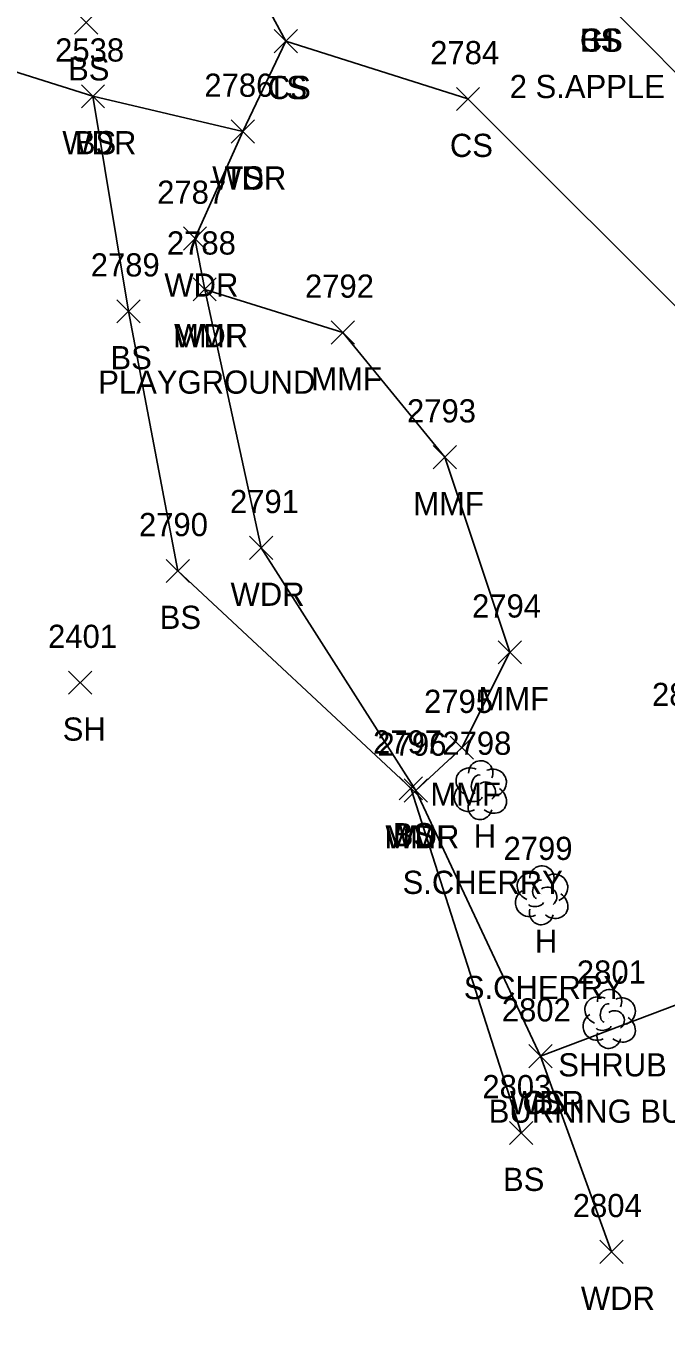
# Model space of a CAD drawing. Extents: x 1499292 to 1501024, y 534584 to 538043.
# Drawn here: x 1499537.9 to 1499593.1, y 537704.7 to 537816.8 of the extents above; entities that cross this region are included whole.
import ezdxf

# ---------------------------------------------------------------- set-up
doc = ezdxf.new("R2010")
doc.units = 0
for name, color, linetype in [('L_A', 7, 'Continuous'), ('L_C', 7, 'Continuous'), ('L_I', 7, 'Continuous'), ('L_TIC', 7, 'Continuous'), ('LAWA', 7, 'Continuous'), ('LDEFAULT', 7, 'Continuous'), ('LELB', 7, 'Continuous'), ('LSH', 7, 'Continuous'), ('LTD', 7, 'Continuous')]:
    doc.layers.add(name, color=color, linetype=linetype)

msp = doc.modelspace()

# ---------------------------------------------------------------- linework, layer by layer
at = {"layer": 'L_TIC'}
for points in [[(1499542.07, 537816.08), (1499544.07, 537818.08)], [(1499544.07, 537816.08), (1499542.07, 537818.08)], [(1499559.29, 537814.47), (1499561.29, 537816.47)], [(1499561.29, 537814.47), (1499559.29, 537816.47)], [(1499559.29, 537814.47), (1499561.29, 537816.47)], [(1499561.29, 537814.47), (1499559.29, 537816.47)], [(1499542.65, 537809.71), (1499544.65, 537811.71)], [(1499544.65, 537809.71), (1499542.65, 537811.71)], [(1499542.65, 537809.71), (1499544.65, 537811.71)], [(1499544.65, 537809.71), (1499542.65, 537811.71)], [(1499575, 537809.48), (1499577, 537811.48)], [(1499577, 537809.48), (1499575, 537811.48)], [(1499555.58, 537806.67), (1499557.58, 537808.67)], [(1499557.58, 537806.67), (1499555.58, 537808.67)], [(1499555.58, 537806.67), (1499557.58, 537808.67)], [(1499557.58, 537806.67), (1499555.58, 537808.67)], [(1499551.45, 537797.44), (1499553.45, 537799.44)], [(1499553.45, 537797.44), (1499551.45, 537799.44)], [(1499552.29, 537793.06), (1499554.29, 537795.06)], [(1499554.29, 537793.06), (1499552.29, 537795.06)], [(1499552.29, 537793.06), (1499554.29, 537795.06)], [(1499554.29, 537793.06), (1499552.29, 537795.06)], [(1499545.72, 537791.17), (1499547.72, 537793.17)], [(1499547.72, 537791.17), (1499545.72, 537793.17)], [(1499564.2, 537789.34), (1499566.2, 537791.34)], [(1499566.2, 537789.34), (1499564.2, 537791.34)], [(1499573, 537778.58), (1499575, 537780.58)], [(1499575, 537778.58), (1499573, 537780.58)], [(1499557.16, 537770.76), (1499559.16, 537772.76)], [(1499559.16, 537770.76), (1499557.16, 537772.76)], [(1499549.97, 537768.77), (1499551.97, 537770.77)], [(1499551.97, 537768.77), (1499549.97, 537770.77)], [(1499578.61, 537761.75), (1499580.61, 537763.75)], [(1499580.61, 537761.75), (1499578.61, 537763.75)], [(1499541.55, 537759.13), (1499543.55, 537761.13)], [(1499543.55, 537759.13), (1499541.55, 537761.13)], [(1499574.47, 537753.52), (1499576.47, 537755.52)], [(1499576.47, 537753.52), (1499574.47, 537755.52)], [(1499570.07, 537750.02), (1499572.07, 537752.02)], [(1499572.07, 537750.02), (1499570.07, 537752.02)], [(1499570.51, 537749.83), (1499572.51, 537751.83)], [(1499572.51, 537749.83), (1499570.51, 537751.83)], [(1499570.51, 537749.83), (1499572.51, 537751.83)], [(1499572.51, 537749.83), (1499570.51, 537751.83)], [(1499581.26, 537726.91), (1499583.26, 537728.91)], [(1499583.26, 537726.91), (1499581.26, 537728.91)], [(1499581.26, 537726.91), (1499583.26, 537728.91)], [(1499583.26, 537726.91), (1499581.26, 537728.91)], [(1499579.58, 537720.29), (1499581.58, 537722.29)], [(1499581.58, 537720.29), (1499579.58, 537722.29)], [(1499587.38, 537710.03), (1499589.38, 537712.03)], [(1499589.38, 537710.03), (1499587.38, 537712.03)]]:
    msp.add_lwpolyline(points, dxfattribs=at)
at = {"layer": 'LAWA'}
msp.add_lwpolyline([(1499481.02, 537840.59), (1499478.11, 537857.24), (1499473.86, 537865.32), (1499467.66, 537874.27), (1499479.13, 537873.58), (1499502.14, 537858.4), (1499514.65, 537844.86), (1499529.29, 537815.23), (1499543.65, 537810.71), (1499556.58, 537807.67), (1499552.45, 537798.44), (1499553.29, 537794.06), (1499558.16, 537771.76), (1499571.51, 537750.83), (1499582.26, 537727.91), (1499588.38, 537711.03)], dxfattribs=at)
at = {"layer": 'LDEFAULT'}
msp.add_lwpolyline([(1499553.29, 537794.06), (1499565.2, 537790.34), (1499574, 537779.58), (1499579.61, 537762.75), (1499575.47, 537754.52), (1499571.51, 537750.83)], dxfattribs=at)
at = {"layer": 'LELB'}
for points in [[(1499473.28, 537889.72), (1499498.47, 537879.81), (1499498.64, 537874.96), (1499522.47, 537856.45), (1499547.41, 537847.48), (1499543.07, 537839.36), (1499550.54, 537830.46), (1499554.89, 537825.46), (1499558.69, 537827.7), (1499558.31, 537830.26), (1499565.32, 537832.42), (1499575.95, 537829.99), (1499584.05, 537827.01), (1499587.21, 537819.56), (1499598.44, 537808.2), (1499610.89, 537797.82), (1499632.62, 537783.25), (1499641.44, 537777.37), (1499648.07, 537774.81), (1499656.02, 537768.51), (1499664.29, 537756.49)], [(1499554.89, 537825.46), (1499560.29, 537815.47), (1499556.58, 537807.67)], [(1499660.39, 537740.63), (1499639.63, 537754.6), (1499618.9, 537771.84), (1499596.92, 537789.59), (1499576, 537810.48), (1499560.29, 537815.47)], [(1499543.65, 537810.71), (1499546.72, 537792.17), (1499550.97, 537769.77), (1499571.07, 537751.02), (1499580.58, 537721.29)], [(1499582.26, 537727.91), (1499596.41, 537733.27), (1499611.66, 537734.24), (1499623.27, 537726.07), (1499624.53, 537704.72)]]:
    msp.add_lwpolyline(points, dxfattribs=at)
at = {"layer": 'LSH'}
msp.add_line((1499588.16, 537731.17), (1499588.16, 537731.17), dxfattribs=at)
msp.add_line((1499588.16, 537731.17), (1499588.16, 537731.17), dxfattribs=at)
msp.add_arc((1499588.21, 537732.61), 1.05, 335.5272, 180.9563, dxfattribs=at)
for centre, major_axis, ratio, start_param, end_param in [((1499587.37, 537731.84), (1.21, -0.51), 0.895232, 1.570796, 4.712389), ((1499589.21, 537731.76), (-1.14, -0.48), 0.949671, 1.570796, 4.712389), ((1499587.96, 537731.63), (-0.208, -0.792), 0.645439, 3.141593, 6.283185), ((1499588.66, 537731.01), (-0.5, 0.667), 0.989748, 3.141593, 6.283185), ((1499587.08, 537730.46), (0.58, -1.04), 0.959034, 3.141593, 6.283185), ((1499587.71, 537730.42), (-0.625, -0.083), 0.423636, 0, 3.141593), ((1499589.16, 537730.34), (-1.09, 0.79), 0.841452, 1.570796, 4.712389), ((1499588.16, 537729.67), (0.26, 1.06), 0.942809, 1.570796, 4.712389)]:
    msp.add_ellipse(centre, major_axis=major_axis, ratio=ratio, start_param=start_param, end_param=end_param, dxfattribs=at)
at = {"layer": 'LTD'}
for p, q in [((1499577.05, 537750.91), (1499577.05, 537750.91)), ((1499577.05, 537750.91), (1499577.05, 537750.91)), ((1499582.34, 537741.84), (1499582.34, 537741.84)), ((1499582.34, 537741.84), (1499582.34, 537741.84))]:
    msp.add_line(p, q, dxfattribs=at)
for centre in [(1499577.1, 537752.35), (1499582.38, 537743.28)]:
    msp.add_arc(centre, 1.05, 335.5272, 180.9563, dxfattribs=at)
for centre, major_axis, ratio, start_param, end_param in [((1499576.26, 537751.58), (1.21, -0.51), 0.895232, 1.570796, 4.712389), ((1499576.84, 537751.37), (-0.208, -0.792), 0.645439, 3.141593, 6.283185), ((1499578.09, 537751.49), (-1.14, -0.48), 0.949671, 1.570796, 4.712389), ((1499575.97, 537750.2), (0.58, -1.04), 0.959034, 3.141593, 6.283185), ((1499577.55, 537750.74), (-0.5, 0.667), 0.989748, 3.141593, 6.283185), ((1499578.05, 537750.08), (-1.09, 0.79), 0.841452, 1.570796, 4.712389), ((1499577.05, 537749.41), (0.26, 1.06), 0.942809, 1.570796, 4.712389), ((1499576.59, 537750.16), (-0.625, -0.083), 0.423636, 0, 3.141593), ((1499581.54, 537742.51), (1.21, -0.51), 0.895232, 1.570796, 4.712389), ((1499582.13, 537742.3), (-0.208, -0.792), 0.645439, 3.141593, 6.283185), ((1499583.38, 537742.43), (-1.14, -0.48), 0.949671, 1.570796, 4.712389), ((1499581.25, 537741.13), (0.58, -1.04), 0.959034, 3.141593, 6.283185), ((1499582.84, 537741.67), (-0.5, 0.667), 0.989748, 3.141593, 6.283185), ((1499583.34, 537741.01), (-1.09, 0.79), 0.841452, 1.570796, 4.712389), ((1499582.34, 537740.34), (0.26, 1.06), 0.942809, 1.570796, 4.712389), ((1499581.88, 537741.09), (-0.625, -0.083), 0.423636, 0, 3.141593)]:
    msp.add_ellipse(centre, major_axis=major_axis, ratio=ratio, start_param=start_param, end_param=end_param, dxfattribs=at)

# ---------------------------------------------------------------- texts
at = {"layer": 'L_A'}
for s, p in [('CS', (1499585.65, 537814.56)), ('BS', (1499585.65, 537814.56)), ('H', (1499586.64, 537814.56)), ('BS', (1499541.51, 537812.08)), ('TS', (1499558.7, 537810.47)), ('CS', (1499558.73, 537810.47)), ('WDR', (1499541.01, 537805.71)), ('BS', (1499542.09, 537805.71)), ('CS', (1499574.44, 537805.48)), ('WDR', (1499553.94, 537802.67)), ('TS', (1499554.99, 537802.67)), ('WDR', (1499549.81, 537793.44)), ('WDR', (1499550.65, 537789.06)), ('MMF', (1499550.57, 537789.06)), ('BS', (1499545.16, 537787.17)), ('MMF', (1499562.48, 537785.34)), ('MMF', (1499571.28, 537774.58)), ('WDR', (1499555.52, 537766.76)), ('BS', (1499549.41, 537764.77)), ('MMF', (1499576.9, 537757.75)), ('SH', (1499541.04, 537755.13)), ('MMF', (1499572.75, 537749.52)), ('WDR', (1499568.87, 537745.83)), ('MMF', (1499568.79, 537745.83)), ('BS', (1499569.51, 537746.02)), ('H', (1499576.49, 537745.91)), ('H', (1499581.77, 537736.84)), ('SHRUB', (1499583.79, 537726.17)), ('WDR', (1499579.62, 537722.91)), ('CS', (1499580.7, 537722.91)), ('BS', (1499579.02, 537716.29)), ('WDR', (1499585.74, 537706.03))]:
    msp.add_text(s, height=2, dxfattribs=at).set_placement(p)
at = {"layer": 'L_C'}
for s, p in [('2 S.APPLE', (1499579.6, 537810.56)), ('PLAYGROUND', (1499544.11, 537785.06)), ('S.CHERRY', (1499570.36, 537741.91)), ('S.CHERRY', (1499575.64, 537732.84)), ('BURNING BUSH', (1499577.79, 537722.17))]:
    msp.add_text(s, height=2, dxfattribs=at).set_placement(p)
at = {"layer": 'L_I'}
for s, p in [('2538', (1499540.39, 537813.71)), ('2538', (1499540.39, 537813.71)), ('2784', (1499572.74, 537813.48)), ('2786', (1499553.26, 537810.67)), ('2786', (1499553.26, 537810.67)), ('2787', (1499549.19, 537801.44)), ('2788', (1499550.03, 537797.06)), ('2788', (1499550.03, 537797.06)), ('2789', (1499543.46, 537795.17)), ('2792', (1499561.94, 537793.34)), ('2793', (1499570.74, 537782.58)), ('2791', (1499555.47, 537774.76)), ('2790', (1499547.62, 537772.77)), ('2794', (1499576.35, 537765.75)), ('2401', (1499539.78, 537763.13)), ('2800', (1499591.87, 537758.12)), ('2795', (1499572.21, 537757.52)), ('2797', (1499567.81, 537754.02)), ('2796', (1499568.19, 537753.83)), ('2796', (1499568.19, 537753.83)), ('2798', (1499573.79, 537753.91)), ('2799', (1499579.07, 537744.84)), ('2801', (1499585.39, 537734.17)), ('2802', (1499578.92, 537730.91)), ('2802', (1499578.92, 537730.91)), ('2803', (1499577.24, 537724.29)), ('2804', (1499585.04, 537714.03))]:
    msp.add_text(s, height=2, dxfattribs=at).set_placement(p)

doc.saveas('drawing.dxf')
